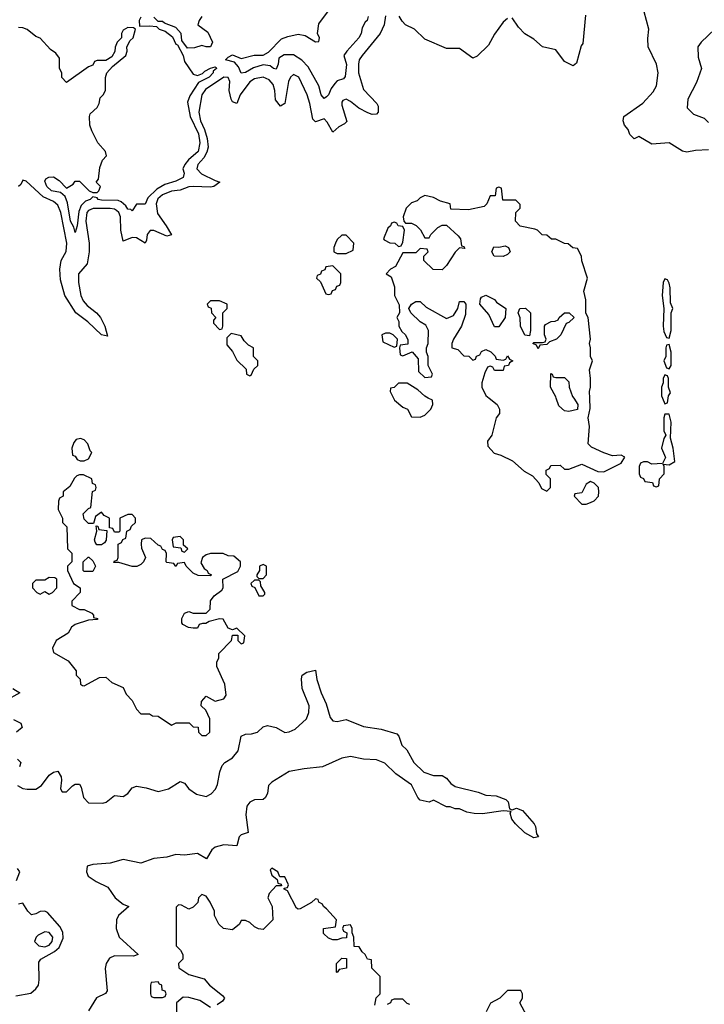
# Model space of a CAD drawing. Header units: inches. Extents: x 2601682 to 2755810, y 449311 to 584050.
# Tile 258 of 505: x 2665536 to 2668670, y 507222 to 511734. Entities that reach past the tile are written whole.
import ezdxf

# ---------------------------------------------------------------- set-up
doc = ezdxf.new("R2010")
doc.units = ezdxf.units.IN
doc.header["$MEASUREMENT"] = 0
doc.layers.add('C6560', color=7, linetype='Continuous')
doc.layers.add('C6561', color=7, linetype='Continuous')

msp = doc.modelspace()

# ---------------------------------------------------------------- linework, layer by layer
at = {"layer": 'C6560', "color": 2}
for points, elevation in [([(2667246.5, 510000), (2667251.3, 509990), (2667290, 509958), (2667312, 509950), (2667330, 509914), (2667370, 509912), (2667390, 509922), (2667418, 509950), (2667428, 509970), (2667426, 509990), (2667406.7, 510000)], 10), ([(2667684.9, 510000), (2667722, 509970), (2667732, 509950), (2667732, 509930), (2667718, 509910), (2667698, 509830), (2667678, 509802), (2667679.8, 509779.8), (2667707.5, 509747.5), (2667738.8, 509738.8), (2667792.7, 509712.7), (2667845.4, 509665.4), (2667883.6, 509643.6), (2667912, 509612), (2667925.4, 509585.4), (2667950, 509574), (2667966, 509590), (2667966, 509630), (2667946, 509650), (2667946, 509670), (2667962, 509678), (2667968.4, 509691.6), (2668010, 509692), (2668030, 509674), (2668050, 509674), (2668110, 509698), (2668183.6, 509663.6), (2668210, 509662), (2668290, 509702), (2668306, 509730), (2668290, 509738), (2668250, 509735.3), (2668210, 509748.7), (2668154.6, 509774.6), (2668138, 509790), (2668144, 509870), (2668139, 509910), (2668148.4, 509951.6), (2668145.7, 510000)], 10), ([(2668072.3, 510000), (2668091.3, 509970), (2668090, 509948), (2668050, 509939), (2668030, 509942), (2668004, 509964), (2667992, 510000)], 10), ([(2668478.4, 510000), (2668490, 509974), (2668502, 509978), (2668504.8, 510000)], 10), ([(2665525.6, 508225.6), (2665550, 508211.6), (2665570, 508207.6), (2665610, 508208.8), (2665634.8, 508225.2), (2665670, 508273), (2665690, 508285.5), (2665710, 508290.8), (2665725.2, 508265.2), (2665727.7, 508250), (2665723, 508210), (2665730, 508196), (2665750, 508196), (2665776.6, 508223.4), (2665790, 508230.8), (2665810, 508231), (2665817.6, 508217.6), (2665828.2, 508170), (2665850, 508144.9), (2665916.1, 508143.9), (2665931.8, 508148.2), (2665970, 508179.3), (2666010, 508174.9), (2666030, 508187.7), (2666050, 508214.8), (2666070, 508222), (2666114.9, 508214.9), (2666170, 508197.6), (2666217.2, 508210), (2666270, 508242.8), (2666290, 508236), (2666310.7, 508210), (2666345.1, 508185.1), (2666390, 508174.6), (2666412.9, 508187.1), (2666431.7, 508208.3), (2666441.5, 508230), (2666452.2, 508287.8), (2666463.3, 508316.7), (2666475.1, 508330), (2666510, 508352.2), (2666536.1, 508383.9), (2666550, 508450.7), (2666570, 508460.4), (2666597.7, 508462.3), (2666624, 508470), (2666650, 508494), (2666670, 508500.5), (2666710, 508490.4), (2666750, 508468.2), (2666770, 508470.4), (2666797.1, 508482.9), (2666849.2, 508530), (2666860.1, 508559.9), (2666860.7, 508590), (2666829.5, 508670), (2666825.6, 508714.4), (2666829.4, 508730.6), (2666850, 508744.7), (2666890, 508754), (2666896, 508710), (2666916.3, 508650), (2666938.8, 508598.8), (2666957.3, 508537.3), (2666970, 508521), (2666990, 508518.8), (2667030, 508526.8), (2667110, 508495.5), (2667190, 508482.8), (2667262, 508462), (2667271.3, 508451.3), (2667286, 508410), (2667307.9, 508387.9), (2667340.7, 508330), (2667385.5, 508285.5), (2667430, 508270.8), (2667470, 508270.5), (2667490, 508259.1), (2667510, 508234.8), (2667530, 508221), (2667635.1, 508195.1), (2667670, 508180.5), (2667718, 508178), (2667761, 508161), (2667772, 508150), (2667778, 508118), (2667790, 508114), (2667810, 508121), (2667838, 508110), (2667891, 508050), (2667896.8, 508036.8), (2667902.8, 508002.8), (2667911.3, 507990), (2667890, 507985.2), (2667848, 508008), (2667806, 508050), (2667789.2, 508070), (2667782, 508098), (2667786, 508106), (2667750, 508109), (2667655.3, 508095.3), (2667616.4, 508096.4), (2667583.1, 508103.1), (2667550, 508118), (2667530, 508118), (2667507.3, 508127.3), (2667490, 508128), (2667430, 508158), (2667411.3, 508148.7), (2667370, 508158), (2667358, 508170), (2667330, 508228), (2667258, 508278), (2667207.5, 508327.5), (2667170, 508342), (2667110, 508346), (2667050, 508358), (2667010, 508349.5), (2666922, 508310), (2666838, 508302), (2666770, 508289.4), (2666690, 508240.9), (2666674.6, 508225.4), (2666670.4, 508189.6), (2666661, 508170), (2666650, 508161.2), (2666610, 508159.5), (2666590, 508149.3), (2666575.5, 508130), (2666570.3, 508090), (2666582, 508010), (2666550, 507999.3), (2666540.7, 507990), (2666530, 507949.2), (2666470, 507953), (2666430, 507942.4), (2666414.9, 507930), (2666390.7, 507889.3), (2666350, 507914), (2666290, 507905.1), (2666250, 507909.4), (2666210, 507896.9), (2666150, 507889.8), (2666090, 507869.7), (2666010, 507885.6), (2665950, 507868.8), (2665870, 507862.6), (2665845.1, 507854.9), (2665841.7, 507830), (2665849.3, 507809.3), (2665885.2, 507785.2), (2665939.1, 507759.1), (2665972.7, 507710), (2666010, 507682), (2666036, 507670), (2665988.7, 507630), (2665978.9, 507610), (2665976.9, 507570), (2665990.3, 507530.3), (2666078, 507450), (2666057.1, 507442.9), (2665970, 507444.7), (2665946.6, 507433.4), (2665931.5, 507410), (2665926.4, 507386.4), (2665935.5, 507284.5), (2665928, 507272), (2665887.1, 507252.9), (2665850, 507192)], 6), ([(2665504.7, 508670), (2665536, 508650), (2665470, 508612.3)], 6), ([(2665507.6, 508527.6), (2665541, 508510), (2665546.8, 508490), (2665521, 508470)], 6), ([(2665525.5, 508345.5), (2665540.7, 508330), (2665534.9, 508310)], 6), ([(2665520.9, 507790), (2665536, 507830), (2665525.4, 507845.4)], 6), ([(2667162, 507218), (2667168.4, 507251.6), (2667186, 507270), (2667186, 507350), (2667148.4, 507388.4), (2667146, 507426), (2667128.7, 507428.7), (2667118, 507450), (2667103.1, 507463.1), (2667090, 507486), (2667067.3, 507487.3), (2667066, 507530), (2667058, 507550), (2667058, 507570), (2667050, 507586), (2667018, 507582), (2667014, 507570), (2667018, 507558), (2667034, 507550), (2667032.7, 507527.3), (2667010, 507526), (2666990, 507518), (2666970, 507518), (2666950, 507526), (2666927.3, 507547.3), (2666926, 507570), (2666982, 507578), (2666986, 507610), (2666940.4, 507660.4), (2666926, 507670), (2666922, 507682), (2666906, 507690), (2666902, 507702), (2666890, 507706), (2666871.6, 507688.4), (2666819.6, 507660.4), (2666810, 507658), (2666803.1, 507663.1), (2666762, 507742), (2666746, 507750), (2666746, 507754), (2666762, 507758), (2666766, 507770), (2666750, 507806), (2666726, 507806), (2666718, 507830), (2666690, 507846), (2666682, 507838), (2666690, 507814), (2666714, 507794), (2666718, 507778), (2666732.7, 507772.7), (2666734, 507766), (2666710, 507766), (2666678, 507730), (2666671.3, 507710), (2666691.3, 507670), (2666694, 507610), (2666650, 507566), (2666628.7, 507568.7), (2666610, 507578), (2666590, 507598), (2666570, 507606), (2666550, 507606), (2666542, 507590), (2666510, 507564), (2666469.1, 507569.1), (2666448, 507590), (2666434.6, 507614.6), (2666428, 507630), (2666428, 507650), (2666408, 507690), (2666390, 507718), (2666370, 507726), (2666354, 507710), (2666351.1, 507688.9), (2666330, 507668), (2666310, 507658), (2666276.4, 507676.4), (2666262, 507678), (2666252.7, 507667.3), (2666252, 507490), (2666272, 507470), (2666282, 507450), (2666282, 507430), (2666262, 507410), (2666264.7, 507390), (2666310, 507358.8), (2666379.8, 507339.8), (2666404.7, 507310), (2666463.6, 507263.6), (2666474, 507250), (2666463.6, 507236.4), (2666439.8, 507220.2)], 10), ([(2665518, 507262), (2665586.2, 507273.8), (2665610, 507292.7), (2665621.1, 507310), (2665625.3, 507334.7), (2665623.8, 507416.2), (2665632.7, 507430), (2665695.3, 507464.7), (2665716.8, 507483.2), (2665734.9, 507525.1), (2665733.2, 507553.2), (2665719, 507579), (2665662.7, 507642.7), (2665650, 507649.6), (2665630, 507647.3), (2665610, 507637), (2665590, 507633.2), (2665573.2, 507650), (2665550, 507685.2), (2665530, 507681.2)], 6), ([(2666410, 507208), (2666360.2, 507240.2), (2666310, 507254), (2666284.7, 507255.3), (2666254, 507230), (2666252, 507130)], 10), ([(2667322, 507222), (2667310, 507226), (2667290, 507246), (2667250, 507246), (2667238, 507242), (2667234, 507230), (2667218, 507222)], 10), ([(2667858, 507170), (2667826, 507230), (2667838, 507250), (2667838, 507270), (2667830, 507286), (2667770, 507286), (2667734, 507250), (2667691.6, 507228.4), (2667671.6, 507188.4)], 10)]:
    msp.add_lwpolyline(points, dxfattribs=dict(at, elevation=elevation))
at = {"layer": 'C6560', "color": 2, "elevation": 10}
for points in [[(2668510, 509926), (2668490, 509926), (2668484.7, 509910), (2668484.7, 509850), (2668494, 509830), (2668485.4, 509814.6), (2668474, 509770), (2668492, 509728), (2668479.6, 509700.4), (2668430, 509698), (2668410, 509708), (2668392.7, 509707.3), (2668378, 509702), (2668372.7, 509687.3), (2668372.7, 509652.7), (2668378, 509638), (2668392, 509632), (2668398, 509618), (2668432.7, 509612.7), (2668438, 509598), (2668450, 509594), (2668462, 509598), (2668466, 509630), (2668487.3, 509652.7), (2668487.3, 509687.3), (2668482, 509698), (2668510, 509694), (2668535.3, 509710), (2668528, 509770), (2668516.4, 509816.4), (2668518, 509890)], [(2665814.6, 509814.6), (2665794, 509810), (2665783.6, 509796.4), (2665774, 509770), (2665778, 509738), (2665790, 509734), (2665798, 509718), (2665812.7, 509712.7), (2665830, 509712), (2665850, 509722), (2665866, 509750), (2665858, 509758), (2665848, 509790), (2665830, 509808)], [(2665810, 509648.7), (2665796.9, 509643.1), (2665786.4, 509633.6), (2665764.7, 509595.3), (2665734, 509570), (2665734, 509550), (2665718, 509542), (2665712.7, 509527.3), (2665712, 509490), (2665732, 509450), (2665732, 509430), (2665752, 509410), (2665754, 509310), (2665774, 509290), (2665774, 509250), (2665754, 509230), (2665754, 509210), (2665782, 509150), (2665812, 509130), (2665812, 509110), (2665774, 509070), (2665774, 509050), (2665810, 509032), (2665831.1, 509031.1), (2665866, 509014), (2665874, 509006), (2665874, 508994), (2665894, 508990), (2665890, 508986), (2665850, 508982), (2665790, 508962), (2665772, 508950), (2665756.9, 508923.1), (2665702, 508890), (2665685.4, 508854.6), (2665690, 508834), (2665756.9, 508796.9), (2665794, 508750), (2665794, 508730), (2665812.7, 508712.7), (2665814, 508690), (2665823.6, 508683.6), (2665830, 508682), (2665900.4, 508719.6), (2665930, 508722), (2665956.9, 508696.9), (2666010, 508674), (2666023.6, 508643.6), (2666050, 508614), (2666070, 508574), (2666090, 508554), (2666130, 508554), (2666143.6, 508543.6), (2666170, 508542), (2666230, 508502), (2666252.7, 508512.7), (2666312, 508512), (2666330, 508494), (2666352.7, 508492.7), (2666354, 508470), (2666370, 508454), (2666390, 508454), (2666406, 508470), (2666406, 508530), (2666388, 508570), (2666366, 508590), (2666368, 508610), (2666390, 508634), (2666430, 508612), (2666470, 508622), (2666480.4, 508639.6), (2666475.3, 508690), (2666438, 508770), (2666438, 508790), (2666448, 508810), (2666448, 508830), (2666506, 508890), (2666510, 508914), (2666534, 508914), (2666534, 508890), (2666550, 508874), (2666562, 508878), (2666566, 508910), (2666530, 508946), (2666510, 508938), (2666490, 508946), (2666467.3, 508987.3), (2666450, 508988), (2666403.6, 508976.4), (2666388, 508968), (2666372, 508968), (2666358, 508962), (2666350, 508946), (2666330, 508946), (2666308.4, 508948.4), (2666283.1, 508963.1), (2666278, 508970), (2666278, 508990), (2666290, 509014), (2666310, 509022), (2666330, 509014), (2666390, 509014), (2666407.3, 509032.7), (2666409, 509071), (2666425.6, 509094.4), (2666460.4, 509119.6), (2666468, 509130), (2666466, 509170), (2666534.6, 509205.4), (2666546, 509230), (2666546, 509250), (2666516.4, 509276.4), (2666490, 509278), (2666467.3, 509287.3), (2666410, 509288), (2666390, 509282), (2666372, 509270), (2666364.7, 509244.7), (2666379.6, 509219.6), (2666394, 509210), (2666398, 509198), (2666414, 509190), (2666410, 509186), (2666352.7, 509187.3), (2666330, 509198), (2666298, 509230), (2666290, 509246), (2666258, 509242), (2666250, 509228), (2666242, 509242), (2666210, 509246), (2666206, 509250), (2666207.3, 509287.3), (2666202, 509302), (2666190, 509306), (2666182, 509322), (2666170, 509326), (2666136.4, 509356.4), (2666110, 509358), (2666094, 509350), (2666092, 509330), (2666092.7, 509312.7), (2666112, 509270), (2666102, 509250), (2666090, 509238), (2666071.6, 509228.4), (2666050, 509228), (2665990, 509246), (2665967.3, 509247.3), (2665970, 509254), (2665982, 509258), (2665986, 509270), (2665986, 509330), (2666002, 509338), (2666007.3, 509352.7), (2666022, 509358), (2666026, 509390), (2666042, 509398), (2666047.3, 509412.7), (2666066, 509430), (2666066, 509450), (2666050, 509466), (2666030, 509466), (2665994, 509450), (2665994, 509390), (2665990, 509386), (2665970, 509386), (2665962, 509402), (2665946, 509406), (2665946, 509450), (2665922, 509462), (2665910, 509478), (2665882, 509458), (2665874, 509426), (2665850, 509426), (2665830, 509446), (2665826, 509470), (2665850, 509494), (2665862, 509498), (2665868.4, 509571.6), (2665882, 509578), (2665886, 509590), (2665882, 509602), (2665868.4, 509608.4), (2665866, 509630), (2665828.4, 509648.4)], [(2668150, 509618), (2668130, 509606), (2668110, 509566), (2668078, 509562), (2668074, 509550), (2668110, 509514), (2668130, 509514), (2668150, 509522), (2668166, 509530), (2668186, 509550), (2668188, 509570), (2668186, 509590), (2668166, 509610)], [(2665910, 509328), (2665888.4, 509328.4), (2665880.4, 509340.4), (2665878, 509350), (2665888, 509390), (2665886, 509414), (2665892.7, 509412.7), (2665898, 509398), (2665934, 509394), (2665931.6, 509348.4), (2665923.6, 509336.4)], [(2666270, 509366), (2666238, 509362), (2666234, 509350), (2666238, 509318), (2666274, 509314), (2666278, 509298), (2666290, 509294), (2666306, 509310), (2666286, 509326), (2666286, 509350)], [(2665830, 509206), (2665826, 509210), (2665826, 509250), (2665848.4, 509271.6), (2665851.6, 509271.6), (2665870, 509254), (2665882, 509230), (2665870, 509206)], [(2666650, 509238), (2666634, 509230), (2666634, 509210), (2666622, 509190), (2666622, 509182), (2666630, 509174), (2666650, 509174), (2666666, 509190), (2666666, 509230)], [(2665670, 509178), (2665650, 509166), (2665610, 509166), (2665594, 509150), (2665594, 509130), (2665614, 509110), (2665630, 509102), (2665650, 509114), (2665670, 509102), (2665686, 509110), (2665706, 509130), (2665706, 509170), (2665696.4, 509176.4)], [(2666630, 509166), (2666610, 509166), (2666594, 509150), (2666598, 509138), (2666612.7, 509132.7), (2666630, 509094), (2666650, 509094), (2666658, 509102), (2666658, 509110), (2666640.4, 509140.4), (2666638, 509158)], [(2665650, 507554.5), (2665620.3, 507539.7), (2665610.6, 507530), (2665602.8, 507510), (2665622.8, 507490), (2665650, 507485.8), (2665670, 507494), (2665684.7, 507510), (2665687.6, 507530), (2665670, 507551.5)], [(2666990, 507368), (2666986, 507370), (2666986, 507410), (2667010, 507434), (2667032.7, 507432.7), (2667031.6, 507388.4), (2666998, 507382)], [(2666170, 507326), (2666138, 507322), (2666134, 507310), (2666134, 507270), (2666138, 507258), (2666150, 507254), (2666190, 507254), (2666202, 507258), (2666206, 507270), (2666202, 507282), (2666187.3, 507287.3), (2666186, 507310), (2666175.3, 507315.3)]]:
    msp.add_lwpolyline(points, close=True, dxfattribs=at)
at = {"layer": 'C6561', "color": 2}
for points, elevation in [([(2667131.9, 511748.1), (2667126, 511730), (2667117.5, 511722.5), (2667104, 511696), (2667099.3, 511670), (2667088, 511650), (2667033, 511590), (2667020.5, 511570), (2667031.7, 511528.3), (2667026.4, 511473.6), (2667018, 511462), (2666990, 511454), (2666978.3, 511441.7), (2666961.4, 511418.6), (2666950, 511389), (2666939.9, 511380.1), (2666930, 511373.2), (2666916, 511390), (2666905.1, 511430), (2666857.1, 511517.1), (2666828.2, 511548.2), (2666790, 511573.2), (2666747.1, 511572.9), (2666722, 511558), (2666719.1, 511530), (2666710, 511507), (2666698, 511510), (2666682.7, 511522.7), (2666650, 511527.3), (2666606.9, 511513.1), (2666570, 511492.3), (2666550, 511489.4), (2666537.6, 511517.6), (2666519, 511539), (2666478, 511550), (2666490, 511562), (2666510, 511572), (2666550, 511556), (2666609.3, 511570.7), (2666650, 511571.3), (2666674.6, 511585.4), (2666734.6, 511645.4), (2666763.1, 511656.9), (2666810, 511666.8), (2666842, 511662), (2666890, 511632), (2666906, 511634), (2666908, 511650), (2666899, 511670), (2666904.7, 511715.3), (2666950, 511774)], 2), ([(2668126.2, 511753.8), (2668114.8, 511625.2), (2668106.8, 511613.2), (2668085.4, 511534.6), (2668070, 511522), (2668030, 511542), (2667990, 511595.3), (2667930, 511608.7), (2667890, 511645.2), (2667849.3, 511669.3), (2667820.2, 511700.2), (2667790, 511742)], 6), ([(2668690, 511137.2), (2668630, 511134), (2668590, 511126), (2668570, 511132), (2668510, 511169.2), (2668430, 511164), (2668370, 511198), (2668350, 511188), (2668330, 511208), (2668322, 511230), (2668305.2, 511250), (2668299, 511270), (2668302, 511290), (2668389.1, 511350.9), (2668436.6, 511403.4), (2668452.3, 511430), (2668459.5, 511490), (2668451.6, 511530), (2668414, 511610), (2668411.9, 511648.1), (2668416.2, 511690), (2668394.5, 511770)], 6), ([(2667210.9, 511750.9), (2667204, 511710), (2667186.8, 511670), (2667103, 511570), (2667090.5, 511550), (2667087.2, 511530), (2667087.7, 511490), (2667110, 511413.4), (2667170.6, 511350), (2667177, 511337), (2667176.3, 511310), (2667170, 511301.2), (2667150, 511299.6), (2667130, 511306.6), (2667087.9, 511327.9), (2667050, 511358.9), (2667030, 511369.5), (2667015.9, 511364.1), (2667010, 511355.3), (2667010, 511342), (2667032.8, 511267.2), (2667023, 511257), (2666996.5, 511243.5), (2666970, 511219), (2666944.2, 511264.2), (2666930, 511279.3), (2666890, 511266), (2666878, 511278), (2666864.4, 511350), (2666851.2, 511390), (2666813.6, 511470), (2666790, 511482), (2666776.3, 511470), (2666766.7, 511450), (2666750.3, 511349.7), (2666730, 511337.2), (2666706.6, 511366.6), (2666704, 511410), (2666696.6, 511436.6), (2666678.3, 511458.3), (2666650, 511470.9), (2666610, 511462.7), (2666590, 511449.7), (2666545.3, 511390), (2666530, 511349.2), (2666510, 511357.2), (2666504.2, 511370), (2666495.4, 511410), (2666497.3, 511450), (2666489.6, 511469.6), (2666470, 511471), (2666386.3, 511413.7), (2666369.2, 511390), (2666355.5, 511310), (2666363.8, 511270), (2666382.2, 511230), (2666394, 511190), (2666397.8, 511150), (2666393.1, 511126.9), (2666378.7, 511101.3), (2666351.8, 511070), (2666347.2, 511050), (2666368.2, 511028.2), (2666430, 510996.3), (2666452, 510990), (2666424.7, 510970), (2666410, 510966), (2666330, 510969.8), (2666310, 510967.4), (2666270, 510952.9), (2666230, 510948.7), (2666190, 510930.7), (2666167.8, 510912.2), (2666159.7, 510890), (2666166.2, 510846.2), (2666206.7, 510790), (2666230, 510748.7), (2666210, 510742), (2666150, 510767.8), (2666132.8, 510767.2), (2666119.3, 510750), (2666116.7, 510723.3), (2666110, 510709.2), (2666070, 510734), (2666050, 510736.2), (2666010, 510719), (2665999.1, 510770), (2665997.4, 510830), (2665989.8, 510849.8), (2665979.4, 510859.4), (2665970, 510866.2), (2665950, 510868.8), (2665871.2, 510868.8), (2665850, 510859.7), (2665842.9, 510850), (2665838.2, 510810), (2665854.4, 510710), (2665853.6, 510670), (2665844.2, 510615.8), (2665804.9, 510570), (2665804.7, 510530), (2665815.6, 510470), (2665825.7, 510445.7), (2665844.1, 510424.1), (2665887.7, 510390), (2665906, 510370), (2665926, 510330), (2665936.9, 510283.1), (2665910, 510289.4), (2665847.3, 510350), (2665792, 510390), (2665741.5, 510470), (2665721.8, 510541.8), (2665719.3, 510590), (2665726, 510630), (2665747.7, 510672.3), (2665750.8, 510710), (2665723.8, 510850), (2665710, 510884.2), (2665690, 510900.9), (2665642.4, 510922.4), (2665565.4, 510994.6), (2665550, 510998), (2665540.7, 510979.3), (2665530, 510969.4)], 6), ([(2666090, 511746), (2666082, 511730), (2666083.6, 511703.6), (2666130, 511706), (2666162, 511702), (2666174, 511690), (2666201, 511681), (2666234.8, 511654.8), (2666250, 511622), (2666258, 511618), (2666284.7, 511570), (2666290, 511542), (2666330, 511484.7), (2666350, 511478), (2666372.9, 511487.1), (2666382.7, 511497.3), (2666410, 511511.3), (2666430, 511518), (2666434.8, 511514.8), (2666436, 511510), (2666422, 511498), (2666421, 511490), (2666402.8, 511470), (2666354.2, 511445.8), (2666314.6, 511385.4), (2666304.5, 511355.5), (2666315.6, 511290), (2666354.7, 511210), (2666360.8, 511170), (2666352.6, 511130), (2666308.9, 511091.1), (2666292.2, 511070), (2666282.4, 511050), (2666288, 511030), (2666284, 511010), (2666250, 510993.3), (2666200.7, 510979.3), (2666163.2, 510956.8), (2666121.8, 510918.2), (2666110, 510888.7), (2666070, 510889), (2666050, 510858), (2666044, 510864), (2666030, 510866), (2666020.8, 510880.8), (2665999.8, 510899.8), (2665986, 510906), (2665910, 510906.9), (2665895.3, 510910), (2665890, 510918), (2665870, 510922), (2665858, 510910), (2665837.2, 510902.8), (2665817.4, 510882.6), (2665805.7, 510854.3), (2665799.3, 510790), (2665790, 510758), (2665783.3, 510783.3), (2665767.7, 510810), (2665754.3, 510894.3), (2665743.7, 510923.7), (2665722.7, 510942.7), (2665681.2, 510950), (2665659.3, 510970), (2665650, 510994), (2665655.3, 511004.7), (2665668.4, 511011.6), (2665690, 511014), (2665716.9, 510996.9), (2665750, 510962), (2665780.4, 510979.6), (2665790, 510994), (2665810, 510994), (2665854, 510950), (2665870, 510942), (2665890, 510942), (2665898, 510950), (2665906, 510970), (2665886, 510990), (2665896.4, 511003.6), (2665903.1, 511056.9), (2665915.3, 511090), (2665933.2, 511110), (2665929, 511130), (2665893.2, 511170), (2665865.2, 511225.2), (2665857.2, 511250), (2665855.3, 511290), (2665858, 511302), (2665890, 511332), (2665899, 511350), (2665904, 511376), (2665918, 511390), (2665928, 511410), (2665928.4, 511468.4), (2665935.3, 511490), (2665960.2, 511519.8), (2666022, 511570), (2666028, 511590), (2666026, 511610), (2666042, 511638), (2666055.3, 511650), (2666066, 511690), (2666056.4, 511696.4), (2666030, 511698), (2666010, 511686), (2666002, 511670), (2666002, 511650), (2665982, 511630), (2665972.7, 511607.3), (2665971.6, 511588.4), (2665956.9, 511563.1), (2665930, 511546), (2665890, 511546), (2665878, 511542), (2665870, 511526), (2665850, 511518), (2665750, 511446), (2665728.4, 511468.4), (2665728, 511490), (2665718, 511510), (2665718, 511558), (2665700.4, 511580.4), (2665676.4, 511596.4), (2665630, 511648.7), (2665610, 511657.2), (2665570, 511689.2), (2665550, 511696), (2665530, 511697.2)], 2), ([(2666370, 511748), (2666358, 511730), (2666352, 511710), (2666397.3, 511677.3), (2666418, 511630), (2666410, 511608.7), (2666390, 511608.7), (2666370, 511616), (2666335.3, 511604.7), (2666304, 511604), (2666278, 511638), (2666275.3, 511670), (2666250, 511698), (2666198, 511718), (2666190, 511726), (2666170, 511726), (2666150, 511746)], 2), ([(2667770, 511739), (2667750, 511722), (2667710, 511668), (2667682.8, 511617.2), (2667630, 511566), (2667610, 511558), (2667550, 511602), (2667490, 511602), (2667390, 511644), (2667344, 511690), (2667302, 511710), (2667286.3, 511726.3), (2667273.2, 511750)], 6), ([(2668718, 511690), (2668656, 511630), (2668641, 511610), (2668642, 511562), (2668658, 511510), (2668634.4, 511445.6), (2668594.8, 511370), (2668591.3, 511330), (2668621.4, 511301.4), (2668670, 511282), (2668690, 511262)], 6), ([(2668145.7, 510000), (2668144, 510030), (2668148.7, 510050), (2668148.7, 510090), (2668144, 510130), (2668158, 510170), (2668149, 510190), (2668149, 510230), (2668144, 510250), (2668148.7, 510270), (2668138, 510370), (2668128.7, 510388.7), (2668128.7, 510450), (2668119, 510490), (2668135.3, 510550), (2668108.9, 510628.9), (2668108, 510650), (2668090, 510686), (2668068.7, 510688.7), (2668047.3, 510707.3), (2668030, 510708), (2667990, 510728), (2667970, 510728), (2667950, 510746), (2667928.4, 510748.4), (2667906, 510770), (2667894.6, 510774.6), (2667827.3, 510787.3), (2667806, 510810), (2667808, 510850), (2667828, 510870), (2667827.3, 510887.3), (2667807.3, 510907.3), (2667747.3, 510907.3), (2667742, 510962), (2667730, 510966), (2667718, 510962), (2667712.7, 510927.3), (2667690, 510926), (2667674, 510890), (2667662, 510878), (2667590, 510862), (2667510, 510866), (2667506, 510890), (2667462, 510902), (2667430, 510919), (2667390, 510928), (2667370, 510918), (2667356, 510904), (2667330, 510895.3), (2667304.7, 510870), (2667292, 510830), (2667294, 510810), (2667302, 510802), (2667330, 510802), (2667350.9, 510790.9), (2667370.9, 510770.9), (2667390, 510734), (2667410, 510734), (2667418, 510750), (2667450, 510781), (2667470, 510792), (2667490, 510792), (2667543.6, 510743.6), (2667554, 510730), (2667558, 510698), (2667570, 510694), (2667574, 510686), (2667550, 510688), (2667530, 510668), (2667490, 510608), (2667470, 510588), (2667428.7, 510588.7), (2667386, 510630), (2667386, 510650), (2667406, 510670), (2667402, 510682), (2667370, 510686), (2667350, 510666), (2667290, 510666), (2667256.9, 510603.1), (2667234, 510590), (2667214, 510570), (2667236, 510556), (2667252, 510510), (2667252, 510470), (2667272.7, 510427.3), (2667274, 510390), (2667262, 510370), (2667271.6, 510351.6), (2667272, 510330), (2667284.7, 510304.7), (2667302, 510290), (2667312.7, 510267.3), (2667312.7, 510247.3), (2667278, 510242), (2667274, 510230), (2667278, 510198), (2667290, 510194), (2667332.7, 510212.7), (2667359.6, 510179.6), (2667362, 510122), (2667390, 510094), (2667422, 510098), (2667426, 510110), (2667406, 510150), (2667406, 510190), (2667398, 510210), (2667398, 510230), (2667406, 510250), (2667408, 510310), (2667394.6, 510334.6), (2667368.9, 510348.9), (2667326, 510390), (2667318, 510410), (2667329.1, 510430.9), (2667350, 510442), (2667370, 510442), (2667396.9, 510416.9), (2667490, 510364.7), (2667522, 510378), (2667542, 510410), (2667550, 510442), (2667570, 510442), (2667578, 510430), (2667576.9, 510383.1), (2667558, 510330), (2667522, 510270), (2667514, 510250), (2667514, 510230), (2667542, 510222), (2667570, 510194), (2667592.7, 510192.7), (2667610, 510174), (2667622, 510178), (2667627.3, 510192.7), (2667642, 510198), (2667650, 510214), (2667670, 510222), (2667692.7, 510212.7), (2667712.7, 510192.7), (2667718, 510178), (2667750, 510174), (2667762, 510178), (2667770, 510194), (2667778, 510178), (2667794, 510170), (2667778, 510162), (2667774, 510150), (2667754, 510146), (2667750, 510126), (2667710, 510126), (2667702, 510142), (2667690, 510146), (2667678, 510142), (2667664.7, 510115.3), (2667651.3, 510070), (2667651, 510050), (2667670, 510012), (2667684.9, 510000)], 10), ([(2667992, 510000), (2667990, 510006), (2667966, 510050), (2667967.3, 510112.7), (2667974, 510110), (2667978, 510098), (2667990, 510094), (2668030, 510094), (2668050, 510074), (2668051.3, 510050), (2668067.5, 510007.5), (2668072.3, 510000)], 10), ([(2668504.8, 510000), (2668506, 510010), (2668515.3, 510024.7), (2668506, 510050), (2668506, 510090), (2668502, 510102), (2668490, 510106), (2668482, 510090), (2668482, 510070), (2668474, 510050), (2668474, 510010), (2668478.4, 510000)], 10), ([(2667406.7, 510000), (2667390, 510008.7), (2667358, 510038), (2667310, 510068.7), (2667270, 510068), (2667250, 510048), (2667234, 510046), (2667232, 510030), (2667246.5, 510000)], 10)]:
    msp.add_lwpolyline(points, dxfattribs=dict(at, elevation=elevation))
at = {"layer": 'C6561', "color": 2, "elevation": 10}
for points in [[(2667250, 510806), (2667238, 510802), (2667234, 510790), (2667222, 510778), (2667202, 510730), (2667204.7, 510724.7), (2667230, 510712), (2667254, 510710), (2667270, 510694), (2667282, 510698), (2667290, 510714), (2667298, 510770), (2667290, 510786), (2667268.7, 510788.7), (2667262, 510802)], [(2667030, 510746), (2667010, 510746), (2666990, 510726), (2666982, 510710), (2666974, 510690), (2666974, 510670), (2666990, 510662), (2667030, 510662), (2667062, 510678), (2667066, 510710)], [(2667750, 510648), (2667708, 510650), (2667698, 510670), (2667707.3, 510692.7), (2667730, 510692), (2667758, 510698), (2667774, 510690), (2667782, 510670), (2667770, 510658)], [(2666970, 510606), (2666938, 510602), (2666932.7, 510587.3), (2666918, 510582), (2666912.7, 510567.3), (2666898, 510562), (2666894, 510550), (2666912.7, 510532.7), (2666938, 510478), (2666950, 510474), (2666962, 510478), (2666967.3, 510492.7), (2666982, 510498), (2666987.3, 510512.7), (2667002, 510518), (2667006, 510530), (2667006, 510570)], [(2668490, 510546), (2668482, 510530), (2668478, 510470), (2668484.7, 510410), (2668482, 510330), (2668485.4, 510305.4), (2668498, 510278), (2668510, 510274), (2668518, 510310), (2668518, 510390), (2668526, 510410), (2668516.4, 510436.4), (2668514.6, 510505.4), (2668510, 510526), (2668502, 510542)], [(2666450, 510446), (2666410, 510446), (2666394, 510430), (2666398, 510418), (2666412.7, 510412.7), (2666414, 510390), (2666434, 510370), (2666423.6, 510356.4), (2666423.6, 510343.6), (2666450, 510314), (2666462, 510318), (2666466, 510330), (2666466, 510390), (2666486, 510410), (2666486, 510430)], [(2667710, 510326), (2667683.1, 510383.1), (2667642, 510430), (2667645.2, 510454.8), (2667650, 510462), (2667670, 510472), (2667710, 510452), (2667719.6, 510439.6), (2667762, 510410), (2667758, 510370), (2667730, 510326)], [(2667870, 510286), (2667848.9, 510288.9), (2667828.9, 510328.9), (2667827.3, 510367.3), (2667818, 510390), (2667826, 510410), (2667851.6, 510411.6), (2667874, 510390), (2667874, 510310)], [(2667910, 510226), (2667902, 510242), (2667886, 510250), (2667890, 510254), (2667930, 510254), (2667942, 510258), (2667946, 510270), (2667938, 510290), (2667938, 510330), (2667943.1, 510336.9), (2667968.9, 510351.1), (2667988, 510352), (2668002, 510358), (2668006, 510370), (2668030, 510391.3), (2668051, 510391), (2668074, 510370), (2668050, 510346), (2668038, 510342), (2668014, 510290), (2667994, 510270), (2667962, 510258), (2667950, 510246), (2667918, 510242)], [(2666503.6, 510296.4), (2666483.6, 510276.4), (2666483.6, 510243.6), (2666510, 510214), (2666530, 510174), (2666572.7, 510132.7), (2666574, 510110), (2666590, 510102), (2666595.3, 510104.7), (2666607.3, 510132.7), (2666626, 510150), (2666626, 510170), (2666606, 510190), (2666606, 510230), (2666583.1, 510243.1), (2666563.1, 510263.1), (2666550, 510286)], [(2667230, 510298), (2667210, 510298), (2667194, 510290), (2667198, 510258), (2667250, 510234), (2667262, 510238), (2667266, 510270), (2667246, 510290)], [(2668510, 510246), (2668498, 510242), (2668494, 510230), (2668494, 510190), (2668484.7, 510170), (2668498, 510138), (2668510, 510134), (2668518, 510150), (2668518, 510210)]]:
    msp.add_lwpolyline(points, close=True, dxfattribs=at)

doc.saveas('drawing.dxf')
